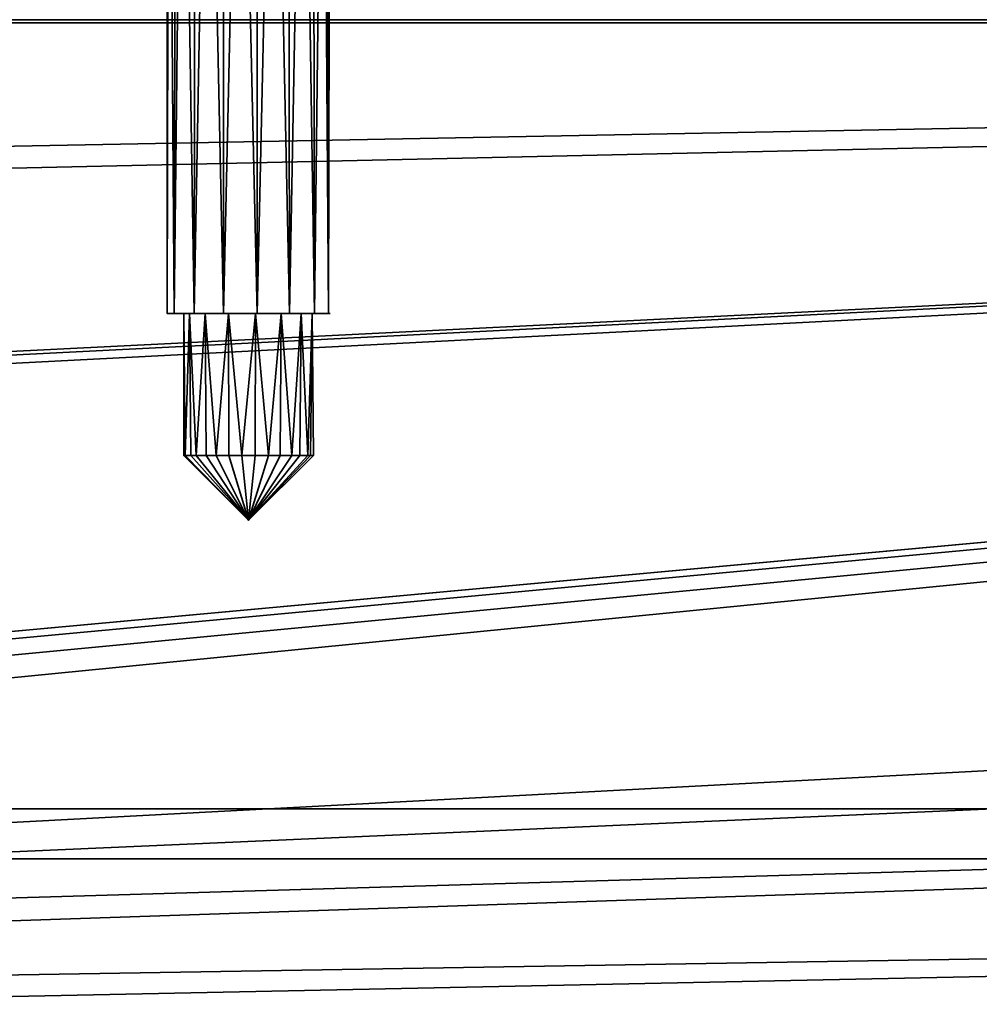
# Model space of a CAD drawing. Header units: millimetres. Extents: x -523 to 5173, y -130 to 66.
# Tile 709 of 1056: x 178 to 201, y -33 to -9. Entities that reach past the tile are written whole.
import ezdxf

# ---------------------------------------------------------------- set-up
doc = ezdxf.new("R2010")
doc.units = ezdxf.units.MM
doc.layers.add('151', color=7, linetype='Continuous', true_color=0xffffff)

# ---------------------------------------------------------------- blocks, each defined once
blk = doc.blocks.new('UG_SURFACE_009')
at = {"layer": '151', "color": 252, "linetype": 'Continuous', "lineweight": 35}
for points in [[(522.5, -46, 2207), (522.5, 40, 2207), (-522.5, 40, 2207), (-522.5, -46, 2207)], [(-372.5, -46, 2057), (-372.5, 40, 2057), (372.5, 40, 2057), (372.5, -46, 2057)]]:
    blk.add_3dface(points, dxfattribs=at)
blk = doc.blocks.new('UG_SURFACE_014')
at = {"layer": '151', "color": 252, "linetype": 'Continuous', "lineweight": 35}
for points in [[(332.665, -62, 2014.25), (332.665, -2, 2014.25), (-332.335, -2, 2014.25), (-332.335, -62, 2014.25)], [(-332.335, -62, 4.25), (-332.335, -2, 4.25), (332.665, -2, 4.25), (332.665, -62, 4.25)]]:
    blk.add_3dface(points, dxfattribs=at)
blk = doc.blocks.new('UG_SURFACE_015')
at = {"layer": '151', "color": 252, "linetype": 'Continuous', "lineweight": 35}
for points in [[(266.34, -2.6, 1.75), (163.44, -2.6, 1.75), (163.44, -42.55, 1.75), (266.34, -42.55, 1.75)], [(266.34, -42.55, 0.95), (163.44, -42.55, 0.95), (163.44, -2.6, 0.95), (266.34, -2.6, 0.95)], [(-337, -8.632, 2023.228), (337.33, -8.632, 2023.228), (337.33, -9.127, 2023.15), (-337, -9.127, 2023.15)], [(-337, -9.127, 2023.95), (337.33, -9.127, 2023.95), (337.33, -8.879, 2023.989), (-337, -8.879, 2023.989)], [(-304.418, -21.326, 2023.15), (-337, -9.127, 2023.15), (337.33, -9.127, 2023.15)], [(337.33, -9.127, 2023.95), (-337, -9.127, 2023.95), (-99.835, -30.9, 2023.95)], [(337.33, -9.127, 2023.15), (-301.592, -23.379, 2023.15), (-304.418, -21.326, 2023.15)], [(-99.835, -30.9, 2023.15), (-301.592, -23.379, 2023.15), (337.33, -9.127, 2023.15)], [(337.33, -9.127, 2023.15), (-98.98, -31.082, 2023.15), (-99.835, -30.9, 2023.15)], [(-99.835, -30.9, 2023.95), (-98.98, -31.082, 2023.95), (337.33, -9.127, 2023.95)], [(337.33, -9.127, 2023.15), (-98.274, -31.595, 2023.15), (-98.98, -31.082, 2023.15)], [(-98.98, -31.082, 2023.95), (-98.274, -31.595, 2023.95), (337.33, -9.127, 2023.95)], [(-98.274, -31.595, 2023.15), (337.33, -9.127, 2023.15), (100.165, -30.9, 2023.15)], [(100.165, -30.9, 2023.95), (337.33, -9.127, 2023.95), (-98.274, -31.595, 2023.95)], [(101.02, -31.082, 2023.15), (100.165, -30.9, 2023.15), (337.33, -9.127, 2023.15)], [(100.165, -30.9, 2023.95), (101.02, -31.082, 2023.95), (337.33, -9.127, 2023.95)], [(101.726, -31.595, 2023.15), (101.02, -31.082, 2023.15), (337.33, -9.127, 2023.15)], [(337.33, -9.127, 2023.95), (101.02, -31.082, 2023.95), (101.726, -31.595, 2023.95)], [(337.33, -9.127, 2023.15), (102.163, -32.351, 2023.15), (101.726, -31.595, 2023.15)], [(101.726, -31.595, 2023.95), (102.163, -32.351, 2023.95), (337.33, -9.127, 2023.95)], [(102.163, -32.351, 2023.15), (337.33, -9.127, 2023.15), (313.165, -20.6, 2023.15), (309.749, -21.326, 2023.15)], [(309.749, -21.326, 2023.95), (313.165, -20.6, 2023.95), (337.33, -9.127, 2023.95), (102.163, -32.351, 2023.95)], [(309.749, -21.326, 2023.15), (306.923, -23.379, 2023.15), (102.163, -32.351, 2023.15)], [(102.163, -32.351, 2023.95), (306.923, -23.379, 2023.95), (309.749, -21.326, 2023.95)], [(306.923, -23.379, 2023.15), (305.176, -26.404, 2023.15), (102.163, -32.351, 2023.15)], [(102.163, -32.351, 2023.95), (305.176, -26.404, 2023.95), (306.923, -23.379, 2023.95)], [(305.176, -26.404, 2023.15), (304.811, -29.878, 2023.15), (101.984, -34.05, 2023.15), (102.254, -33.22, 2023.15)], [(102.254, -33.22, 2023.15), (102.163, -32.351, 2023.15), (305.176, -26.404, 2023.15)], [(304.811, -29.878, 2023.95), (305.176, -26.404, 2023.95), (102.163, -32.351, 2023.95), (102.254, -33.22, 2023.95)], [(101.984, -34.05, 2023.15), (304.811, -29.878, 2023.15), (305.891, -33.2, 2023.15)], [(305.891, -33.2, 2023.95), (304.811, -29.878, 2023.95), (101.984, -34.05, 2023.95)], [(102.254, -33.22, 2023.95), (101.984, -34.05, 2023.95), (304.811, -29.878, 2023.95)]]:
    blk.add_3dface(points, dxfattribs=at)
blk = doc.blocks.new('UG_SURFACE_016')
at = {"layer": '151', "color": 252, "linetype": 'Continuous', "lineweight": 35}
for points in [[(266.34, -2.6, 1.75), (163.44, -2.6, 1.75), (163.44, -42.55, 1.75), (266.34, -42.55, 1.75)], [(266.34, -42.55, 0.95), (163.44, -42.55, 0.95), (163.44, -2.6, 0.95), (266.34, -2.6, 0.95)], [(-337, -8.632, 2023.228), (337.33, -8.632, 2023.228), (337.33, -9.127, 2023.15), (-337, -9.127, 2023.15)], [(-337, -9.127, 2023.95), (337.33, -9.127, 2023.95), (337.33, -8.879, 2023.989), (-337, -8.879, 2023.989)], [(-304.418, -21.326, 2023.15), (-337, -9.127, 2023.15), (337.33, -9.127, 2023.15)], [(337.33, -9.127, 2023.95), (-337, -9.127, 2023.95), (-99.835, -30.9, 2023.95)], [(337.33, -9.127, 2023.15), (-301.592, -23.379, 2023.15), (-304.418, -21.326, 2023.15)], [(-99.835, -30.9, 2023.15), (-301.592, -23.379, 2023.15), (337.33, -9.127, 2023.15)], [(337.33, -9.127, 2023.15), (-98.98, -31.082, 2023.15), (-99.835, -30.9, 2023.15)], [(-99.835, -30.9, 2023.95), (-98.98, -31.082, 2023.95), (337.33, -9.127, 2023.95)], [(337.33, -9.127, 2023.15), (-98.274, -31.595, 2023.15), (-98.98, -31.082, 2023.15)], [(-98.98, -31.082, 2023.95), (-98.274, -31.595, 2023.95), (337.33, -9.127, 2023.95)], [(-98.274, -31.595, 2023.15), (337.33, -9.127, 2023.15), (100.165, -30.9, 2023.15)], [(100.165, -30.9, 2023.95), (337.33, -9.127, 2023.95), (-98.274, -31.595, 2023.95)], [(101.02, -31.082, 2023.15), (100.165, -30.9, 2023.15), (337.33, -9.127, 2023.15)], [(100.165, -30.9, 2023.95), (101.02, -31.082, 2023.95), (337.33, -9.127, 2023.95)], [(101.726, -31.595, 2023.15), (101.02, -31.082, 2023.15), (337.33, -9.127, 2023.15)], [(337.33, -9.127, 2023.95), (101.02, -31.082, 2023.95), (101.726, -31.595, 2023.95)], [(337.33, -9.127, 2023.15), (102.163, -32.351, 2023.15), (101.726, -31.595, 2023.15)], [(101.726, -31.595, 2023.95), (102.163, -32.351, 2023.95), (337.33, -9.127, 2023.95)], [(102.163, -32.351, 2023.15), (337.33, -9.127, 2023.15), (313.165, -20.6, 2023.15), (309.749, -21.326, 2023.15)], [(309.749, -21.326, 2023.95), (313.165, -20.6, 2023.95), (337.33, -9.127, 2023.95), (102.163, -32.351, 2023.95)], [(309.749, -21.326, 2023.15), (306.923, -23.379, 2023.15), (102.163, -32.351, 2023.15)], [(102.163, -32.351, 2023.95), (306.923, -23.379, 2023.95), (309.749, -21.326, 2023.95)], [(306.923, -23.379, 2023.15), (305.176, -26.404, 2023.15), (102.163, -32.351, 2023.15)], [(102.163, -32.351, 2023.95), (305.176, -26.404, 2023.95), (306.923, -23.379, 2023.95)], [(305.176, -26.404, 2023.15), (304.811, -29.878, 2023.15), (101.984, -34.05, 2023.15), (102.254, -33.22, 2023.15)], [(102.254, -33.22, 2023.15), (102.163, -32.351, 2023.15), (305.176, -26.404, 2023.15)], [(304.811, -29.878, 2023.95), (305.176, -26.404, 2023.95), (102.163, -32.351, 2023.95), (102.254, -33.22, 2023.95)], [(101.984, -34.05, 2023.15), (304.811, -29.878, 2023.15), (305.891, -33.2, 2023.15)], [(305.891, -33.2, 2023.95), (304.811, -29.878, 2023.95), (101.984, -34.05, 2023.95)], [(102.254, -33.22, 2023.95), (101.984, -34.05, 2023.95), (304.811, -29.878, 2023.95)]]:
    blk.add_3dface(points, dxfattribs=at)
blk = doc.blocks.new('UG_SURFACE_020')
at = {"layer": '151', "color": 1, "linetype": 'Continuous', "lineweight": 35}
for points in [[(-337.835, -28, -1.05), (338.165, -28, -1.05), (338.165, -48, -1.05), (-337.835, -48, -1.05)], [(-337.835, -28, 0.95), (338.165, -28, 0.95), (338.165, -28, -1.05), (-337.835, -28, -1.05)], [(-337.835, -48, 0.95), (338.165, -48, 0.95), (338.165, -28, 0.95), (-337.835, -28, 0.95)]]:
    blk.add_3dface(points, dxfattribs=at)
blk = doc.blocks.new('UG_SURFACE_021')
at = {"layer": '151', "color": 1, "linetype": 'Continuous', "lineweight": 35}
for points in [[(-337.835, -9.2, 2024.95), (338.165, -9.2, 2024.95), (338.165, -29.2, 2024.95), (-337.835, -29.2, 2024.95)], [(-337.835, -9.2, 2026.95), (338.165, -9.2, 2026.95), (338.165, -9.2, 2024.95), (-337.835, -9.2, 2024.95)], [(-337.835, -29.2, 2026.95), (338.165, -29.2, 2026.95), (338.165, -9.2, 2026.95), (-337.835, -9.2, 2026.95)], [(-337.835, -29.2, 2024.95), (338.165, -29.2, 2024.95), (338.165, -29.2, 2026.95), (-337.835, -29.2, 2026.95)]]:
    blk.add_3dface(points, dxfattribs=at)
blk = doc.blocks.new('UG_SURFACE_027')
at = {"layer": '151', "color": 252, "linetype": 'Continuous', "lineweight": 35}
for points in [[(332.665, -62, 2014.25), (332.665, -2, 2014.25), (-332.335, -2, 2014.25), (-332.335, -62, 2014.25)], [(-332.335, -62, 4.25), (-332.335, -2, 4.25), (332.665, -2, 4.25), (332.665, -62, 4.25)]]:
    blk.add_3dface(points, dxfattribs=at)
blk = doc.blocks.new('UG_SURFACE_041')
at = {"layer": '151', "color": 252, "linetype": 'Continuous', "lineweight": 35}
for points in [[(-329, 4.013, -5), (-344, 4.013, -5), (-344, -50.87, -5), (344, -50.87, -5)], [(-329, 4.013, -6), (329, 4.013, -6), (-344, -50.87, -6)], [(329, 4.013, -6), (344, 4.013, -6), (344, -50.87, -6), (-344, -50.87, -6)], [(329, 4.013, -5), (-329, 4.013, -5), (344, -50.87, -5)]]:
    blk.add_3dface(points, dxfattribs=at)
blk = doc.blocks.new('UG_SURFACE_057')
at = {"layer": '151', "color": 252, "linetype": 'Continuous', "lineweight": 35}
for points in [[(-346.5, -52.92, 2031.5), (346.5, -52.92, 2031.5), (346.5, 14.92, 2031.5), (-346.5, 14.92, 2031.5)], [(-345, -52.92, 2030), (-345, 14.92, 2030), (345, 14.92, 2030), (345, -52.92, 2030)]]:
    blk.add_3dface(points, dxfattribs=at)
blk = doc.blocks.new('UG_SURFACE_068')
at = {"layer": '151', "color": 252, "linetype": 'Continuous', "lineweight": 35}
for points in [[(-346.5, -52.92, 2031.5), (346.5, -52.92, 2031.5), (346.5, 14.92, 2031.5), (-346.5, 14.92, 2031.5)], [(-345, -52.92, 2030), (-345, 14.92, 2030), (345, 14.92, 2030), (345, -52.92, 2030)]]:
    blk.add_3dface(points, dxfattribs=at)
blk = doc.blocks.new('UG_SURFACE_324')
at = {"layer": '151', "color": 156, "linetype": 'Continuous', "lineweight": 35}
for points in [[(181.7, -16.15, 1712.402), (181.7, 1.655, 1712.402), (181.743, 1.655, 1711.997)], [(181.743, 1.655, 1711.997), (181.869, -16.15, 1711.609), (181.7, -16.15, 1712.402)], [(181.7, -16.15, 1712.402), (181.869, -16.15, 1713.195), (181.743, 1.655, 1712.807)], [(181.743, 1.655, 1712.807), (181.7, 1.655, 1712.402), (181.7, -16.15, 1712.402)], [(181.869, -16.15, 1713.195), (181.908, 1.655, 1713.178), (181.743, 1.655, 1712.807)], [(181.743, 1.655, 1711.997), (181.908, 1.655, 1711.626), (181.869, -16.15, 1711.609)], [(181.869, -16.15, 1711.609), (181.908, 1.655, 1711.626), (182.072, 1.655, 1711.256)], [(182.072, 1.655, 1711.256), (182.345, -16.15, 1710.953), (181.869, -16.15, 1711.609)], [(181.869, -16.15, 1713.195), (182.345, -16.15, 1713.851), (182.072, 1.655, 1713.548)], [(182.072, 1.655, 1713.548), (181.908, 1.655, 1713.178), (181.869, -16.15, 1713.195)], [(182.345, -16.15, 1713.851), (182.374, 1.655, 1713.82), (182.072, 1.655, 1713.548)], [(182.072, 1.655, 1711.256), (182.374, 1.655, 1710.985), (182.345, -16.15, 1710.953)], [(183.047, -16.15, 1710.547), (182.345, -16.15, 1710.953), (182.675, 1.655, 1710.713)], [(182.345, -16.15, 1710.953), (182.374, 1.655, 1710.985), (182.675, 1.655, 1710.713)], [(182.675, 1.655, 1714.091), (182.345, -16.15, 1713.851), (183.047, -16.15, 1714.257)], [(182.675, 1.655, 1714.091), (182.374, 1.655, 1713.82), (182.345, -16.15, 1713.851)], [(183.047, -16.15, 1714.257), (183.061, 1.655, 1714.216), (182.675, 1.655, 1714.091)], [(182.675, 1.655, 1710.713), (183.061, 1.655, 1710.588), (183.047, -16.15, 1710.547)], [(183.854, -16.15, 1710.463), (183.047, -16.15, 1710.547), (183.446, 1.655, 1710.463)], [(183.047, -16.15, 1710.547), (183.061, 1.655, 1710.588), (183.446, 1.655, 1710.463)], [(183.446, 1.655, 1714.341), (183.047, -16.15, 1714.257), (183.854, -16.15, 1714.341)], [(183.446, 1.655, 1714.341), (183.061, 1.655, 1714.216), (183.047, -16.15, 1714.257)], [(183.854, -16.15, 1714.341), (183.849, 1.655, 1714.299), (183.446, 1.655, 1714.341)], [(183.446, 1.655, 1710.463), (183.849, 1.655, 1710.505), (183.854, -16.15, 1710.463)], [(183.854, -16.15, 1710.463), (183.849, 1.655, 1710.505), (184.253, 1.655, 1710.547)], [(184.253, 1.655, 1714.257), (183.849, 1.655, 1714.299), (183.854, -16.15, 1714.341)], [(184.625, -16.15, 1710.713), (183.854, -16.15, 1710.463), (184.253, 1.655, 1710.547)], [(184.253, 1.655, 1714.257), (183.854, -16.15, 1714.341), (184.625, -16.15, 1714.091)], [(184.625, -16.15, 1714.091), (184.604, 1.655, 1714.054), (184.253, 1.655, 1714.257)], [(184.253, 1.655, 1710.547), (184.604, 1.655, 1710.75), (184.625, -16.15, 1710.713)], [(184.625, -16.15, 1710.713), (184.604, 1.655, 1710.75), (184.955, 1.655, 1710.953)], [(184.955, 1.655, 1713.851), (184.604, 1.655, 1714.054), (184.625, -16.15, 1714.091)], [(184.955, 1.655, 1710.953), (185.228, -16.15, 1711.256), (184.625, -16.15, 1710.713)], [(184.625, -16.15, 1714.091), (185.228, -16.15, 1713.548), (184.955, 1.655, 1713.851)], [(185.228, -16.15, 1713.548), (185.193, 1.655, 1713.523), (184.955, 1.655, 1713.851)], [(184.955, 1.655, 1710.953), (185.193, 1.655, 1711.281), (185.228, -16.15, 1711.256)], [(185.228, -16.15, 1711.256), (185.193, 1.655, 1711.281), (185.431, 1.655, 1711.609)], [(185.431, 1.655, 1713.195), (185.193, 1.655, 1713.523), (185.228, -16.15, 1713.548)], [(185.431, 1.655, 1711.609), (185.557, -16.15, 1711.997), (185.228, -16.15, 1711.256)], [(185.431, 1.655, 1713.195), (185.228, -16.15, 1713.548), (185.557, -16.15, 1712.807)], [(185.557, -16.15, 1712.807), (185.516, 1.655, 1712.799), (185.431, 1.655, 1713.195)], [(185.431, 1.655, 1711.609), (185.516, 1.655, 1712.005), (185.557, -16.15, 1711.997)], [(185.557, -16.15, 1711.997), (185.516, 1.655, 1712.005), (185.6, 1.655, 1712.402)], [(185.6, 1.655, 1712.402), (185.516, 1.655, 1712.799), (185.557, -16.15, 1712.807)], [(185.557, -16.15, 1712.807), (185.557, -16.15, 1711.997), (185.6, 1.655, 1712.402)], [(181.869, -16.15, 1713.195), (181.7, -16.15, 1712.402), (182.1, -16.15, 1712.402), (182.234, -16.15, 1713.032)], [(182.234, -16.15, 1711.772), (182.1, -16.15, 1712.402), (181.7, -16.15, 1712.402), (181.869, -16.15, 1711.609)], [(181.869, -16.15, 1711.609), (182.345, -16.15, 1710.953), (182.613, -16.15, 1711.25), (182.234, -16.15, 1711.772)], [(182.234, -16.15, 1713.032), (182.613, -16.15, 1713.554), (182.345, -16.15, 1713.851), (181.869, -16.15, 1713.195)], [(182.1, -16.15, 1712.402), (182.234, -16.15, 1711.772), (182.134, -19.55, 1712.08)], [(182.1, -16.15, 1712.402), (182.1, -19.55, 1712.402), (182.134, -19.55, 1712.724)], [(182.134, -19.55, 1712.724), (182.234, -16.15, 1713.032), (182.1, -16.15, 1712.402)], [(182.134, -19.55, 1712.08), (182.1, -19.55, 1712.402), (182.1, -16.15, 1712.402)], [(182.234, -16.15, 1711.772), (182.265, -19.55, 1711.785), (182.134, -19.55, 1712.08)], [(182.134, -19.55, 1712.724), (182.265, -19.55, 1713.019), (182.234, -16.15, 1713.032)], [(182.396, -19.55, 1711.491), (182.234, -16.15, 1711.772), (182.613, -16.15, 1711.25)], [(182.613, -16.15, 1713.554), (182.234, -16.15, 1713.032), (182.396, -19.55, 1713.313)], [(182.234, -16.15, 1713.032), (182.265, -19.55, 1713.019), (182.396, -19.55, 1713.313)], [(182.396, -19.55, 1711.491), (182.265, -19.55, 1711.785), (182.234, -16.15, 1711.772)], [(183.047, -16.15, 1714.257), (182.345, -16.15, 1713.851), (182.613, -16.15, 1713.554), (183.171, -16.15, 1713.876)], [(183.171, -16.15, 1710.928), (182.613, -16.15, 1711.25), (182.345, -16.15, 1710.953), (183.047, -16.15, 1710.547)], [(182.613, -16.15, 1711.25), (182.636, -19.55, 1711.275), (182.396, -19.55, 1711.491)], [(182.396, -19.55, 1713.313), (182.636, -19.55, 1713.529), (182.613, -16.15, 1713.554)], [(182.875, -19.55, 1711.06), (182.613, -16.15, 1711.25), (183.171, -16.15, 1710.928)], [(183.171, -16.15, 1713.876), (182.613, -16.15, 1713.554), (182.875, -19.55, 1713.744)], [(182.613, -16.15, 1713.554), (182.636, -19.55, 1713.529), (182.875, -19.55, 1713.744)], [(182.875, -19.55, 1711.06), (182.636, -19.55, 1711.275), (182.613, -16.15, 1711.25)], [(183.171, -16.15, 1710.928), (183.181, -19.55, 1710.96), (182.875, -19.55, 1711.06)], [(182.875, -19.55, 1713.744), (183.181, -19.55, 1713.844), (183.171, -16.15, 1713.876)], [(183.171, -16.15, 1713.876), (183.812, -16.15, 1713.944), (183.854, -16.15, 1714.341), (183.047, -16.15, 1714.257)], [(183.047, -16.15, 1710.547), (183.854, -16.15, 1710.463), (183.812, -16.15, 1710.86), (183.171, -16.15, 1710.928)], [(183.171, -16.15, 1710.928), (183.812, -16.15, 1710.86), (183.488, -19.55, 1710.86)], [(183.171, -16.15, 1713.876), (183.181, -19.55, 1713.844), (183.488, -19.55, 1713.944)], [(183.488, -19.55, 1713.944), (183.812, -16.15, 1713.944), (183.171, -16.15, 1713.876)], [(183.488, -19.55, 1710.86), (183.181, -19.55, 1710.96), (183.171, -16.15, 1710.928)], [(183.812, -16.15, 1710.86), (183.808, -19.55, 1710.894), (183.488, -19.55, 1710.86)], [(183.488, -19.55, 1713.944), (183.808, -19.55, 1713.91), (183.812, -16.15, 1713.944)], [(183.812, -16.15, 1713.944), (183.808, -19.55, 1713.91), (184.129, -19.55, 1713.876)], [(184.129, -19.55, 1710.928), (183.808, -19.55, 1710.894), (183.812, -16.15, 1710.86)], [(184.129, -19.55, 1710.928), (183.812, -16.15, 1710.86), (184.425, -16.15, 1711.06)], [(184.425, -16.15, 1713.744), (183.812, -16.15, 1713.944), (184.129, -19.55, 1713.876)], [(184.625, -16.15, 1714.091), (183.854, -16.15, 1714.341), (183.812, -16.15, 1713.944), (184.425, -16.15, 1713.744)], [(184.425, -16.15, 1711.06), (183.812, -16.15, 1710.86), (183.854, -16.15, 1710.463), (184.625, -16.15, 1710.713)], [(184.425, -16.15, 1711.06), (184.408, -19.55, 1711.089), (184.129, -19.55, 1710.928)], [(184.129, -19.55, 1713.876), (184.408, -19.55, 1713.715), (184.425, -16.15, 1713.744)], [(184.425, -16.15, 1713.744), (184.408, -19.55, 1713.715), (184.687, -19.55, 1713.554)], [(184.687, -19.55, 1711.25), (184.408, -19.55, 1711.089), (184.425, -16.15, 1711.06)], [(184.687, -19.55, 1711.25), (184.425, -16.15, 1711.06), (184.904, -16.15, 1711.491)], [(184.904, -16.15, 1713.313), (184.425, -16.15, 1713.744), (184.687, -19.55, 1713.554)], [(184.625, -16.15, 1710.713), (185.228, -16.15, 1711.256), (184.904, -16.15, 1711.491), (184.425, -16.15, 1711.06)], [(184.425, -16.15, 1713.744), (184.904, -16.15, 1713.313), (185.228, -16.15, 1713.548), (184.625, -16.15, 1714.091)], [(184.904, -16.15, 1711.491), (184.877, -19.55, 1711.511), (184.687, -19.55, 1711.25)], [(184.687, -19.55, 1713.554), (184.877, -19.55, 1713.293), (184.904, -16.15, 1713.313)], [(184.904, -16.15, 1713.313), (184.877, -19.55, 1713.293), (185.066, -19.55, 1713.032)], [(185.066, -19.55, 1711.772), (184.877, -19.55, 1711.511), (184.904, -16.15, 1711.491)], [(185.066, -19.55, 1711.772), (184.904, -16.15, 1711.491), (185.166, -16.15, 1712.08)], [(185.166, -16.15, 1712.724), (184.904, -16.15, 1713.313), (185.066, -19.55, 1713.032)], [(185.228, -16.15, 1711.256), (185.557, -16.15, 1711.997), (185.166, -16.15, 1712.08), (184.904, -16.15, 1711.491)], [(184.904, -16.15, 1713.313), (185.166, -16.15, 1712.724), (185.557, -16.15, 1712.807), (185.228, -16.15, 1713.548)], [(185.166, -16.15, 1712.08), (185.133, -19.55, 1712.087), (185.066, -19.55, 1711.772)], [(185.066, -19.55, 1713.032), (185.133, -19.55, 1712.717), (185.166, -16.15, 1712.724)], [(185.166, -16.15, 1712.724), (185.133, -19.55, 1712.717), (185.2, -19.55, 1712.402)], [(185.2, -19.55, 1712.402), (185.133, -19.55, 1712.087), (185.166, -16.15, 1712.08)], [(185.2, -19.55, 1712.402), (185.166, -16.15, 1712.08), (185.166, -16.15, 1712.724)], [(185.557, -16.15, 1711.997), (185.557, -16.15, 1712.807), (185.166, -16.15, 1712.724), (185.166, -16.15, 1712.08)], [(183.65, -21.1, 1712.402), (182.134, -19.55, 1712.724), (182.1, -19.55, 1712.402)], [(182.1, -19.55, 1712.402), (182.134, -19.55, 1712.08), (183.65, -21.1, 1712.402)], [(183.65, -21.1, 1712.402), (182.134, -19.55, 1712.08), (182.265, -19.55, 1711.785)], [(182.265, -19.55, 1713.019), (182.134, -19.55, 1712.724), (183.65, -21.1, 1712.402)], [(183.65, -21.1, 1712.402), (182.396, -19.55, 1713.313), (182.265, -19.55, 1713.019)], [(182.265, -19.55, 1711.785), (182.396, -19.55, 1711.491), (183.65, -21.1, 1712.402)], [(183.65, -21.1, 1712.402), (182.396, -19.55, 1711.491), (182.636, -19.55, 1711.275)], [(182.636, -19.55, 1713.529), (182.396, -19.55, 1713.313), (183.65, -21.1, 1712.402)], [(183.65, -21.1, 1712.402), (182.875, -19.55, 1713.744), (182.636, -19.55, 1713.529)], [(182.636, -19.55, 1711.275), (182.875, -19.55, 1711.06), (183.65, -21.1, 1712.402)], [(183.65, -21.1, 1712.402), (182.875, -19.55, 1711.06), (183.181, -19.55, 1710.96)], [(183.181, -19.55, 1713.844), (182.875, -19.55, 1713.744), (183.65, -21.1, 1712.402)], [(183.65, -21.1, 1712.402), (183.488, -19.55, 1713.944), (183.181, -19.55, 1713.844)], [(183.181, -19.55, 1710.96), (183.488, -19.55, 1710.86), (183.65, -21.1, 1712.402)], [(183.65, -21.1, 1712.402), (183.488, -19.55, 1710.86), (183.808, -19.55, 1710.894)], [(183.808, -19.55, 1713.91), (183.488, -19.55, 1713.944), (183.65, -21.1, 1712.402)], [(183.65, -21.1, 1712.402), (185.066, -19.55, 1711.772), (185.133, -19.55, 1712.087)], [(183.65, -21.1, 1712.402), (184.687, -19.55, 1711.25), (184.877, -19.55, 1711.511)], [(183.65, -21.1, 1712.402), (184.129, -19.55, 1710.928), (184.408, -19.55, 1711.089)], [(183.65, -21.1, 1712.402), (184.129, -19.55, 1713.876), (183.808, -19.55, 1713.91)], [(183.65, -21.1, 1712.402), (184.687, -19.55, 1713.554), (184.408, -19.55, 1713.715)], [(183.65, -21.1, 1712.402), (185.066, -19.55, 1713.032), (184.877, -19.55, 1713.293)], [(183.65, -21.1, 1712.402), (185.2, -19.55, 1712.402), (185.133, -19.55, 1712.717)], [(185.133, -19.55, 1712.717), (185.066, -19.55, 1713.032), (183.65, -21.1, 1712.402)], [(184.877, -19.55, 1713.293), (184.687, -19.55, 1713.554), (183.65, -21.1, 1712.402)], [(184.408, -19.55, 1713.715), (184.129, -19.55, 1713.876), (183.65, -21.1, 1712.402)], [(183.808, -19.55, 1710.894), (184.129, -19.55, 1710.928), (183.65, -21.1, 1712.402)], [(184.408, -19.55, 1711.089), (184.687, -19.55, 1711.25), (183.65, -21.1, 1712.402)], [(184.877, -19.55, 1711.511), (185.066, -19.55, 1711.772), (183.65, -21.1, 1712.402)], [(185.133, -19.55, 1712.087), (185.2, -19.55, 1712.402), (183.65, -21.1, 1712.402)]]:
    blk.add_3dface(points, dxfattribs=at)
blk = doc.blocks.new('UG_SURFACE_325')
at = {"layer": '151', "color": 156, "linetype": 'Continuous', "lineweight": 35}
for points in [[(181.7, -16.15, 1462.402), (181.7, 1.655, 1462.402), (181.743, 1.655, 1461.997)], [(181.743, 1.655, 1461.997), (181.869, -16.15, 1461.609), (181.7, -16.15, 1462.402)], [(181.7, -16.15, 1462.402), (181.869, -16.15, 1463.195), (181.743, 1.655, 1462.807)], [(181.743, 1.655, 1462.807), (181.7, 1.655, 1462.402), (181.7, -16.15, 1462.402)], [(181.869, -16.15, 1463.195), (181.908, 1.655, 1463.178), (181.743, 1.655, 1462.807)], [(181.743, 1.655, 1461.997), (181.908, 1.655, 1461.626), (181.869, -16.15, 1461.609)], [(181.869, -16.15, 1461.609), (181.908, 1.655, 1461.626), (182.072, 1.655, 1461.256)], [(182.072, 1.655, 1461.256), (182.345, -16.15, 1460.953), (181.869, -16.15, 1461.609)], [(181.869, -16.15, 1463.195), (182.345, -16.15, 1463.851), (182.072, 1.655, 1463.548)], [(182.072, 1.655, 1463.548), (181.908, 1.655, 1463.178), (181.869, -16.15, 1463.195)], [(182.345, -16.15, 1463.851), (182.374, 1.655, 1463.82), (182.072, 1.655, 1463.548)], [(182.072, 1.655, 1461.256), (182.374, 1.655, 1460.985), (182.345, -16.15, 1460.953)], [(183.047, -16.15, 1460.547), (182.345, -16.15, 1460.953), (182.675, 1.655, 1460.713)], [(182.345, -16.15, 1460.953), (182.374, 1.655, 1460.985), (182.675, 1.655, 1460.713)], [(182.675, 1.655, 1464.091), (182.345, -16.15, 1463.851), (183.047, -16.15, 1464.257)], [(182.675, 1.655, 1464.091), (182.374, 1.655, 1463.82), (182.345, -16.15, 1463.851)], [(183.047, -16.15, 1464.257), (183.061, 1.655, 1464.216), (182.675, 1.655, 1464.091)], [(182.675, 1.655, 1460.713), (183.061, 1.655, 1460.588), (183.047, -16.15, 1460.547)], [(183.854, -16.15, 1460.463), (183.047, -16.15, 1460.547), (183.446, 1.655, 1460.463)], [(183.047, -16.15, 1460.547), (183.061, 1.655, 1460.588), (183.446, 1.655, 1460.463)], [(183.446, 1.655, 1464.341), (183.047, -16.15, 1464.257), (183.854, -16.15, 1464.341)], [(183.446, 1.655, 1464.341), (183.061, 1.655, 1464.216), (183.047, -16.15, 1464.257)], [(183.854, -16.15, 1464.341), (183.849, 1.655, 1464.299), (183.446, 1.655, 1464.341)], [(183.446, 1.655, 1460.463), (183.849, 1.655, 1460.505), (183.854, -16.15, 1460.463)], [(183.854, -16.15, 1460.463), (183.849, 1.655, 1460.505), (184.253, 1.655, 1460.547)], [(184.253, 1.655, 1464.257), (183.849, 1.655, 1464.299), (183.854, -16.15, 1464.341)], [(184.625, -16.15, 1460.713), (183.854, -16.15, 1460.463), (184.253, 1.655, 1460.547)], [(184.253, 1.655, 1464.257), (183.854, -16.15, 1464.341), (184.625, -16.15, 1464.091)], [(184.625, -16.15, 1464.091), (184.604, 1.655, 1464.054), (184.253, 1.655, 1464.257)], [(184.253, 1.655, 1460.547), (184.604, 1.655, 1460.75), (184.625, -16.15, 1460.713)], [(184.625, -16.15, 1460.713), (184.604, 1.655, 1460.75), (184.955, 1.655, 1460.953)], [(184.955, 1.655, 1463.851), (184.604, 1.655, 1464.054), (184.625, -16.15, 1464.091)], [(184.955, 1.655, 1460.953), (185.228, -16.15, 1461.256), (184.625, -16.15, 1460.713)], [(184.625, -16.15, 1464.091), (185.228, -16.15, 1463.548), (184.955, 1.655, 1463.851)], [(185.228, -16.15, 1463.548), (185.193, 1.655, 1463.523), (184.955, 1.655, 1463.851)], [(184.955, 1.655, 1460.953), (185.193, 1.655, 1461.281), (185.228, -16.15, 1461.256)], [(185.228, -16.15, 1461.256), (185.193, 1.655, 1461.281), (185.431, 1.655, 1461.609)], [(185.431, 1.655, 1463.195), (185.193, 1.655, 1463.523), (185.228, -16.15, 1463.548)], [(185.431, 1.655, 1461.609), (185.557, -16.15, 1461.997), (185.228, -16.15, 1461.256)], [(185.431, 1.655, 1463.195), (185.228, -16.15, 1463.548), (185.557, -16.15, 1462.807)], [(185.557, -16.15, 1462.807), (185.516, 1.655, 1462.799), (185.431, 1.655, 1463.195)], [(185.431, 1.655, 1461.609), (185.516, 1.655, 1462.005), (185.557, -16.15, 1461.997)], [(185.557, -16.15, 1461.997), (185.516, 1.655, 1462.005), (185.6, 1.655, 1462.402)], [(185.6, 1.655, 1462.402), (185.516, 1.655, 1462.799), (185.557, -16.15, 1462.807)], [(185.557, -16.15, 1462.807), (185.557, -16.15, 1461.997), (185.6, 1.655, 1462.402)], [(181.869, -16.15, 1463.195), (181.7, -16.15, 1462.402), (182.1, -16.15, 1462.402), (182.234, -16.15, 1463.032)], [(182.234, -16.15, 1461.772), (182.1, -16.15, 1462.402), (181.7, -16.15, 1462.402), (181.869, -16.15, 1461.609)], [(181.869, -16.15, 1461.609), (182.345, -16.15, 1460.953), (182.613, -16.15, 1461.25), (182.234, -16.15, 1461.772)], [(182.234, -16.15, 1463.032), (182.613, -16.15, 1463.554), (182.345, -16.15, 1463.851), (181.869, -16.15, 1463.195)], [(182.1, -16.15, 1462.402), (182.234, -16.15, 1461.772), (182.134, -19.55, 1462.08)], [(182.1, -16.15, 1462.402), (182.1, -19.55, 1462.402), (182.134, -19.55, 1462.724)], [(182.134, -19.55, 1462.724), (182.234, -16.15, 1463.032), (182.1, -16.15, 1462.402)], [(182.134, -19.55, 1462.08), (182.1, -19.55, 1462.402), (182.1, -16.15, 1462.402)], [(182.234, -16.15, 1461.772), (182.265, -19.55, 1461.785), (182.134, -19.55, 1462.08)], [(182.134, -19.55, 1462.724), (182.265, -19.55, 1463.019), (182.234, -16.15, 1463.032)], [(182.396, -19.55, 1461.491), (182.234, -16.15, 1461.772), (182.613, -16.15, 1461.25)], [(182.613, -16.15, 1463.554), (182.234, -16.15, 1463.032), (182.396, -19.55, 1463.313)], [(182.234, -16.15, 1463.032), (182.265, -19.55, 1463.019), (182.396, -19.55, 1463.313)], [(182.396, -19.55, 1461.491), (182.265, -19.55, 1461.785), (182.234, -16.15, 1461.772)], [(183.047, -16.15, 1464.257), (182.345, -16.15, 1463.851), (182.613, -16.15, 1463.554), (183.171, -16.15, 1463.876)], [(183.171, -16.15, 1460.928), (182.613, -16.15, 1461.25), (182.345, -16.15, 1460.953), (183.047, -16.15, 1460.547)], [(182.613, -16.15, 1461.25), (182.636, -19.55, 1461.275), (182.396, -19.55, 1461.491)], [(182.396, -19.55, 1463.313), (182.636, -19.55, 1463.529), (182.613, -16.15, 1463.554)], [(182.875, -19.55, 1461.06), (182.613, -16.15, 1461.25), (183.171, -16.15, 1460.928)], [(183.171, -16.15, 1463.876), (182.613, -16.15, 1463.554), (182.875, -19.55, 1463.744)], [(182.613, -16.15, 1463.554), (182.636, -19.55, 1463.529), (182.875, -19.55, 1463.744)], [(182.875, -19.55, 1461.06), (182.636, -19.55, 1461.275), (182.613, -16.15, 1461.25)], [(183.171, -16.15, 1460.928), (183.181, -19.55, 1460.96), (182.875, -19.55, 1461.06)], [(182.875, -19.55, 1463.744), (183.181, -19.55, 1463.844), (183.171, -16.15, 1463.876)], [(183.171, -16.15, 1463.876), (183.812, -16.15, 1463.944), (183.854, -16.15, 1464.341), (183.047, -16.15, 1464.257)], [(183.047, -16.15, 1460.547), (183.854, -16.15, 1460.463), (183.812, -16.15, 1460.86), (183.171, -16.15, 1460.928)], [(183.171, -16.15, 1460.928), (183.812, -16.15, 1460.86), (183.488, -19.55, 1460.86)], [(183.171, -16.15, 1463.876), (183.181, -19.55, 1463.844), (183.488, -19.55, 1463.944)], [(183.488, -19.55, 1463.944), (183.812, -16.15, 1463.944), (183.171, -16.15, 1463.876)], [(183.488, -19.55, 1460.86), (183.181, -19.55, 1460.96), (183.171, -16.15, 1460.928)], [(183.812, -16.15, 1460.86), (183.808, -19.55, 1460.894), (183.488, -19.55, 1460.86)], [(183.488, -19.55, 1463.944), (183.808, -19.55, 1463.91), (183.812, -16.15, 1463.944)], [(183.812, -16.15, 1463.944), (183.808, -19.55, 1463.91), (184.129, -19.55, 1463.876)], [(184.129, -19.55, 1460.928), (183.808, -19.55, 1460.894), (183.812, -16.15, 1460.86)], [(183.812, -16.15, 1460.86), (184.425, -16.15, 1461.06), (184.129, -19.55, 1460.928)], [(184.129, -19.55, 1463.876), (184.425, -16.15, 1463.744), (183.812, -16.15, 1463.944)], [(184.625, -16.15, 1464.091), (183.854, -16.15, 1464.341), (183.812, -16.15, 1463.944), (184.425, -16.15, 1463.744)], [(184.425, -16.15, 1461.06), (183.812, -16.15, 1460.86), (183.854, -16.15, 1460.463), (184.625, -16.15, 1460.713)], [(184.425, -16.15, 1461.06), (184.408, -19.55, 1461.089), (184.129, -19.55, 1460.928)], [(184.129, -19.55, 1463.876), (184.408, -19.55, 1463.715), (184.425, -16.15, 1463.744)], [(184.425, -16.15, 1463.744), (184.408, -19.55, 1463.715), (184.687, -19.55, 1463.554)], [(184.687, -19.55, 1461.25), (184.408, -19.55, 1461.089), (184.425, -16.15, 1461.06)], [(184.687, -19.55, 1461.25), (184.425, -16.15, 1461.06), (184.904, -16.15, 1461.491)], [(184.904, -16.15, 1463.313), (184.425, -16.15, 1463.744), (184.687, -19.55, 1463.554)], [(184.625, -16.15, 1460.713), (185.228, -16.15, 1461.256), (184.904, -16.15, 1461.491), (184.425, -16.15, 1461.06)], [(184.425, -16.15, 1463.744), (184.904, -16.15, 1463.313), (185.228, -16.15, 1463.548), (184.625, -16.15, 1464.091)], [(184.904, -16.15, 1461.491), (184.877, -19.55, 1461.511), (184.687, -19.55, 1461.25)], [(184.687, -19.55, 1463.554), (184.877, -19.55, 1463.293), (184.904, -16.15, 1463.313)], [(184.904, -16.15, 1463.313), (184.877, -19.55, 1463.293), (185.066, -19.55, 1463.032)], [(185.066, -19.55, 1461.772), (184.877, -19.55, 1461.511), (184.904, -16.15, 1461.491)], [(185.066, -19.55, 1461.772), (184.904, -16.15, 1461.491), (185.166, -16.15, 1462.08)], [(185.166, -16.15, 1462.724), (184.904, -16.15, 1463.313), (185.066, -19.55, 1463.032)], [(185.228, -16.15, 1461.256), (185.557, -16.15, 1461.997), (185.166, -16.15, 1462.08), (184.904, -16.15, 1461.491)], [(184.904, -16.15, 1463.313), (185.166, -16.15, 1462.724), (185.557, -16.15, 1462.807), (185.228, -16.15, 1463.548)], [(185.166, -16.15, 1462.08), (185.133, -19.55, 1462.087), (185.066, -19.55, 1461.772)], [(185.066, -19.55, 1463.032), (185.133, -19.55, 1462.717), (185.166, -16.15, 1462.724)], [(185.166, -16.15, 1462.724), (185.133, -19.55, 1462.717), (185.2, -19.55, 1462.402)], [(185.2, -19.55, 1462.402), (185.133, -19.55, 1462.087), (185.166, -16.15, 1462.08)], [(185.2, -19.55, 1462.402), (185.166, -16.15, 1462.08), (185.166, -16.15, 1462.724)], [(185.557, -16.15, 1461.997), (185.557, -16.15, 1462.807), (185.166, -16.15, 1462.724), (185.166, -16.15, 1462.08)], [(183.65, -21.1, 1462.402), (182.134, -19.55, 1462.724), (182.1, -19.55, 1462.402)], [(182.1, -19.55, 1462.402), (182.134, -19.55, 1462.08), (183.65, -21.1, 1462.402)], [(183.65, -21.1, 1462.402), (182.134, -19.55, 1462.08), (182.265, -19.55, 1461.785)], [(182.265, -19.55, 1463.019), (182.134, -19.55, 1462.724), (183.65, -21.1, 1462.402)], [(183.65, -21.1, 1462.402), (182.396, -19.55, 1463.313), (182.265, -19.55, 1463.019)], [(182.265, -19.55, 1461.785), (182.396, -19.55, 1461.491), (183.65, -21.1, 1462.402)], [(183.65, -21.1, 1462.402), (182.396, -19.55, 1461.491), (182.636, -19.55, 1461.275)], [(182.636, -19.55, 1463.529), (182.396, -19.55, 1463.313), (183.65, -21.1, 1462.402)], [(183.65, -21.1, 1462.402), (182.875, -19.55, 1463.744), (182.636, -19.55, 1463.529)], [(182.636, -19.55, 1461.275), (182.875, -19.55, 1461.06), (183.65, -21.1, 1462.402)], [(183.65, -21.1, 1462.402), (182.875, -19.55, 1461.06), (183.181, -19.55, 1460.96)], [(183.181, -19.55, 1463.844), (182.875, -19.55, 1463.744), (183.65, -21.1, 1462.402)], [(183.65, -21.1, 1462.402), (183.488, -19.55, 1463.944), (183.181, -19.55, 1463.844)], [(183.181, -19.55, 1460.96), (183.488, -19.55, 1460.86), (183.65, -21.1, 1462.402)], [(183.65, -21.1, 1462.402), (183.488, -19.55, 1460.86), (183.808, -19.55, 1460.894)], [(183.808, -19.55, 1463.91), (183.488, -19.55, 1463.944), (183.65, -21.1, 1462.402)], [(183.65, -21.1, 1462.402), (185.066, -19.55, 1461.772), (185.133, -19.55, 1462.087)], [(183.65, -21.1, 1462.402), (184.687, -19.55, 1461.25), (184.877, -19.55, 1461.511)], [(183.65, -21.1, 1462.402), (184.129, -19.55, 1460.928), (184.408, -19.55, 1461.089)], [(183.65, -21.1, 1462.402), (184.129, -19.55, 1463.876), (183.808, -19.55, 1463.91)], [(183.65, -21.1, 1462.402), (184.687, -19.55, 1463.554), (184.408, -19.55, 1463.715)], [(183.65, -21.1, 1462.402), (185.066, -19.55, 1463.032), (184.877, -19.55, 1463.293)], [(183.65, -21.1, 1462.402), (185.2, -19.55, 1462.402), (185.133, -19.55, 1462.717)], [(185.133, -19.55, 1462.717), (185.066, -19.55, 1463.032), (183.65, -21.1, 1462.402)], [(184.877, -19.55, 1463.293), (184.687, -19.55, 1463.554), (183.65, -21.1, 1462.402)], [(184.408, -19.55, 1463.715), (184.129, -19.55, 1463.876), (183.65, -21.1, 1462.402)], [(183.808, -19.55, 1460.894), (184.129, -19.55, 1460.928), (183.65, -21.1, 1462.402)], [(184.408, -19.55, 1461.089), (184.687, -19.55, 1461.25), (183.65, -21.1, 1462.402)], [(184.877, -19.55, 1461.511), (185.066, -19.55, 1461.772), (183.65, -21.1, 1462.402)], [(185.133, -19.55, 1462.087), (185.2, -19.55, 1462.402), (183.65, -21.1, 1462.402)]]:
    blk.add_3dface(points, dxfattribs=at)

msp = doc.modelspace()

# ---------------------------------------------------------------- linework, layer by layer
at = {"layer": '151', "color": 253, "linetype": 'Continuous', "lineweight": -3}
for p, q in [((338.165, -9.2, 2026.95), (-337.835, -9.2, 2026.95)), ((338.165, -9.2, 2024.95), (-337.835, -9.2, 2024.95)), ((338.165, -28, -1.05), (-337.835, -28, -1.05)), ((338.165, -28, 0.95), (-337.835, -28, 0.95)), ((338.165, -29.2, 2024.95), (-337.835, -29.2, 2024.95)), ((338.165, -29.2, 2026.95), (-337.835, -29.2, 2026.95))]:
    msp.add_line(p, q, dxfattribs=at)
at = {"layer": '151', "color": 253, "linetype": 'Continuous', "lineweight": -3, "extrusion": (1.11353e-12, -1, -4.8392e-13)}
for centre, radius in [((183.65, 1712.402, 16.15), 1.95), ((183.65, 1462.402, 16.15), 1.95), ((183.65, 1712.402, 16.15), 1.55), ((183.65, 1462.402, 16.15), 1.55), ((183.65, 1462.402, 16.15), 1.55), ((183.65, 1712.402, 19.55), 1.55), ((183.65, 1462.402, 19.55), 1.55)]:
    msp.add_circle(centre, radius, dxfattribs=at)

# ---------------------------------------------------------------- block references
at = {"layer": '151', "color": 253, "linetype": 'Continuous', "lineweight": -3}
for name in ['UG_SURFACE_057', 'UG_SURFACE_068', 'UG_SURFACE_041', 'UG_SURFACE_009', 'UG_SURFACE_324', 'UG_SURFACE_325', 'UG_SURFACE_015', 'UG_SURFACE_016', 'UG_SURFACE_014', 'UG_SURFACE_027', 'UG_SURFACE_021', 'UG_SURFACE_020']:
    msp.add_blockref(name, (0, 0), dxfattribs=at)

doc.saveas('drawing.dxf')
